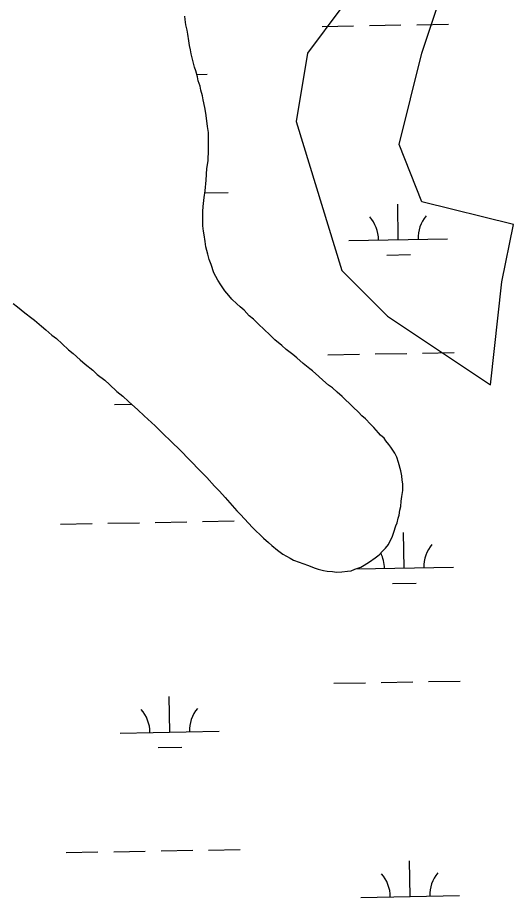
# Model space of a CAD drawing. Extents: x 3914892 to 3953151, y 242587 to 268572.
# Drawn here: x 3945748 to 3946250, y 252552 to 253443 of the extents above; entities that cross this region are included whole.
import ezdxf

# ---------------------------------------------------------------- set-up
doc = ezdxf.new("R2010")
doc.units = 0
for name, color, linetype in [('V-SITE-VEGE', 7, 'Continuous'), ('V-TOPO-SHOR', 7, 'Continuous'), ('V-WETL-SWMP', 7, 'Continuous')]:
    doc.layers.add(name, color=color, linetype=linetype)

msp = doc.modelspace()

# ---------------------------------------------------------------- linework, layer by layer
at = {"layer": 'V-SITE-VEGE'}
msp.add_lwpolyline([(3946157.31, 253407.12), (3946192.06, 253511.39), (3946192.06, 253615.65), (3946122.55, 253696.75), (3946099.38, 253638.82), (3946110.96, 253511.39), (3946076.21, 253453.46), (3946041.45, 253407.12), (3946029.87, 253337.61), (3946076.21, 253187), (3946122.55, 253140.66), (3946226.82, 253071.15), (3946238.4, 253175.41), (3946249.99, 253233.34), (3946157.31, 253256.51), (3946134.14, 253314.44), (3946145.72, 253360.78)], close=True, dxfattribs=at)
at = {"layer": 'V-TOPO-SHOR'}
for points in [[(3945940.15, 253332.8), (3945939.46, 253338.61), (3945938.4, 253346.36), (3945937.31, 253351.79), (3945935.87, 253359.55), (3945935.15, 253363.81), (3945933.29, 253369.64), (3945932.57, 253373.52), (3945930.71, 253378.96), (3945929.99, 253382.84), (3945928.14, 253389.05), (3945927.03, 253392.94), (3945925.18, 253399.54), (3945923.73, 253406.13), (3945923.01, 253410.4), (3945921.9, 253414.67), (3945921.19, 253419.32), (3945920.12, 253426.3), (3945919.4, 253430.18), (3945918.31, 253435.61), (3945917.61, 253441.03), (3945917.27, 253444.52)], [(3946042.55, 252888.08), (3946048.32, 252885.68), (3946052.17, 252884.47), (3946057.57, 252883.24), (3946061.43, 252882.41), (3946066.84, 252881.96), (3946070.7, 252881.52), (3946076.12, 252881.83), (3946081.94, 252882.53), (3946085.81, 252882.86), (3946089.31, 252884.36), (3946095.53, 252886.6), (3946098.65, 252888.49), (3946104.11, 252891.9), (3946109.97, 252896.08), (3946113.88, 252899.12), (3946118.19, 252903.32), (3946120.54, 252905.61), (3946123.3, 252909.44), (3946124.89, 252912.52), (3946127.27, 252916.74), (3946128.88, 252921.75), (3946130.9, 252928.3), (3946132.1, 252931.38), (3946133.33, 252936), (3946134.14, 252939.09), (3946134.98, 252944.11), (3946135.81, 252947.96), (3946136.27, 252953.37), (3946137.1, 252958.01), (3946137.96, 252964.18), (3946138.05, 252970.76), (3946137.32, 252974.64), (3946136.99, 252978.9), (3946135.9, 252983.94), (3946133.69, 252992.48), (3946131.83, 252997.92), (3946129.95, 253001.82), (3946125.78, 253008.06), (3946123.88, 253010.8), (3946120.83, 253014.32), (3946118.93, 253017.05), (3946115.49, 253020.19), (3946113.2, 253022.55), (3946108.64, 253028.02), (3946105.19, 253031.16), (3946100.24, 253036.64), (3946096.41, 253039.79), (3946092.98, 253043.32), (3946087.63, 253048.42), (3946084.19, 253051.95), (3946079.61, 253056.26), (3946076.56, 253059.4), (3946071.58, 253063.72), (3946066.61, 253068.04), (3946062.78, 253070.8), (3946057.05, 253075.9), (3946052.84, 253079.44), (3946046.34, 253085.33), (3946043.66, 253087.3), (3946037.15, 253092.81), (3946030.65, 253098.31), (3946026.44, 253101.85), (3946019.93, 253106.96), (3946015.34, 253110.89), (3946008.46, 253116.79), (3946003.87, 253121.11), (3945997, 253127.77), (3945992.41, 253131.7), (3945986.69, 253137.58), (3945982.48, 253141.12), (3945977.13, 253146.61), (3945973.31, 253150.14), (3945969.87, 253153.28), (3945964.9, 253157.99), (3945961.86, 253161.51), (3945957.66, 253166.21), (3945953.49, 253172.46), (3945950.46, 253177.14), (3945946.69, 253184.54), (3945943.71, 253193.09), (3945941.84, 253198.14), (3945940.37, 253203.58), (3945938.53, 253210.95), (3945937.83, 253216.38), (3945936.76, 253222.97), (3945936.04, 253226.85), (3945935.33, 253232.27), (3945935.38, 253236.14), (3945935.44, 253240.01), (3945935.52, 253246.59), (3945935.59, 253251.62), (3945936.88, 253260.88), (3945937.74, 253267.45), (3945938.66, 253278.27), (3945939.59, 253290.25), (3945940.85, 253297.97), (3945941, 253309.19), (3945941.1, 253316.54), (3945941.23, 253326.59), (3945940.15, 253332.8)], [(3945743.17, 253153.6), (3945747.77, 253150.05), (3945755.04, 253144.15), (3945762.32, 253138.64), (3945765, 253136.67), (3945771.88, 253130.39), (3945776.47, 253126.85), (3945782.59, 253121.35), (3945787.19, 253118.19), (3945792.92, 253112.7), (3945799.41, 253106.42), (3945804.01, 253102.88), (3945811.27, 253096.59), (3945816.24, 253091.88), (3945823.9, 253085.98), (3945828.48, 253081.66), (3945836.14, 253075.76), (3945840.73, 253071.44), (3945848.37, 253064.38), (3945854.5, 253059.65), (3945860.23, 253054.16), (3945869.4, 253045.91), (3945875.9, 253039.64), (3945886.98, 253029.43), (3945893.85, 253022.76), (3945904.16, 253012.57), (3945911.81, 253005.5), (3945922.49, 252994.52), (3945932.8, 252983.94), (3945939.28, 252977.28), (3945947.29, 252968.66), (3945952.25, 252963.56), (3945957.97, 252956.91), (3945965.21, 252949.08), (3945969.78, 252943.6), (3945973.22, 252940.07), (3945977.79, 252934.98), (3945981.23, 252931.46), (3945986.19, 252926.36), (3945988.86, 252923.62), (3945993.83, 252918.91), (3945996.88, 252915.77), (3946001.85, 252911.45), (3946005.29, 252908.31), (3946011.03, 252903.59), (3946016.4, 252899.65), (3946023.69, 252895.68), (3946027.15, 252893.71), (3946032.92, 252891.69), (3946036.77, 252890.09), (3946042.55, 252888.08)]]:
    msp.add_lwpolyline(points, dxfattribs=at)
at = {"layer": 'V-WETL-SWMP'}
for p, q in [((3945917.61, 253441.03), (3945917.27, 253444.52)), ((3945918.31, 253435.61), (3945917.61, 253441.03)), ((3945919.4, 253430.18), (3945918.31, 253435.61)), ((3946056.11, 253434.09), (3946088.1, 253434.67)), ((3946104.1, 253434.95), (3946136.09, 253435.52)), ((3946152.09, 253435.81), (3946184.09, 253436.38)), ((3945920.12, 253426.3), (3945919.4, 253430.18)), ((3945921.19, 253419.32), (3945920.12, 253426.3)), ((3945921.9, 253414.67), (3945921.19, 253419.32)), ((3945923.01, 253410.4), (3945921.9, 253414.67)), ((3945923.72, 253406.13), (3945923.01, 253410.4)), ((3945925.18, 253399.54), (3945923.72, 253406.13)), ((3945927.03, 253392.94), (3945925.18, 253399.54)), ((3945928.14, 253389.05), (3945927.03, 253392.94)), ((3945929.99, 253382.84), (3945928.14, 253389.05)), ((3945929.23, 253385.39), (3945939.89, 253385.58)), ((3945930.71, 253378.96), (3945929.99, 253382.84)), ((3945932.57, 253373.52), (3945930.71, 253378.96)), ((3945933.3, 253369.64), (3945932.57, 253373.52)), ((3945935.15, 253363.81), (3945933.3, 253369.64)), ((3945935.87, 253359.55), (3945935.15, 253363.81)), ((3945937.31, 253351.79), (3945935.87, 253359.55)), ((3945938.4, 253346.36), (3945937.31, 253351.79)), ((3945939.46, 253338.61), (3945938.4, 253346.36)), ((3945940.16, 253332.8), (3945939.46, 253338.61)), ((3945941.23, 253326.59), (3945940.16, 253332.8)), ((3945941.1, 253316.54), (3945941.23, 253326.59)), ((3945941, 253309.19), (3945941.1, 253316.54)), ((3945940.85, 253297.97), (3945941, 253309.19)), ((3945938.66, 253278.27), (3945939.59, 253290.25)), ((3945939.59, 253290.25), (3945940.85, 253297.97)), ((3945937.74, 253267.45), (3945938.66, 253278.27)), ((3945936.88, 253260.88), (3945937.74, 253267.45)), ((3945937.47, 253265.44), (3945961.19, 253265.87)), ((3945935.59, 253251.62), (3945936.88, 253260.88)), ((3946133.39, 253218.2), (3946132.75, 253254.19)), ((3945935.44, 253240.01), (3945935.52, 253246.59)), ((3945935.52, 253246.59), (3945935.59, 253251.62)), ((3945935.33, 253232.27), (3945935.39, 253236.14)), ((3945935.39, 253236.14), (3945935.44, 253240.01)), ((3945936.04, 253226.85), (3945935.33, 253232.27)), ((3945936.76, 253222.97), (3945936.04, 253226.85)), ((3945937.83, 253216.38), (3945936.76, 253222.97)), ((3946083.4, 253217.3), (3946183.38, 253219.09)), ((3945938.53, 253210.96), (3945937.83, 253216.38)), ((3945940.37, 253203.58), (3945938.53, 253210.96)), ((3945941.84, 253198.15), (3945940.37, 253203.58)), ((3946121.67, 253202.56), (3946145.66, 253202.98)), ((3945943.71, 253193.09), (3945941.84, 253198.15)), ((3945946.69, 253184.54), (3945943.71, 253193.09)), ((3945950.46, 253177.14), (3945946.69, 253184.54)), ((3945953.49, 253172.46), (3945950.46, 253177.14)), ((3945957.66, 253166.21), (3945953.49, 253172.46)), ((3945961.86, 253161.51), (3945957.66, 253166.21)), ((3945964.91, 253157.99), (3945961.86, 253161.51)), ((3945969.87, 253153.28), (3945964.91, 253157.99)), ((3945743.17, 253153.6), (3945747.77, 253150.05)), ((3945747.77, 253150.05), (3945755.04, 253144.15)), ((3945973.31, 253150.14), (3945969.87, 253153.28)), ((3945977.13, 253146.61), (3945973.31, 253150.14)), ((3945755.04, 253144.15), (3945762.32, 253138.64)), ((3945762.32, 253138.64), (3945765, 253136.67)), ((3945982.48, 253141.12), (3945977.13, 253146.61)), ((3945986.68, 253137.58), (3945982.48, 253141.12)), ((3945765, 253136.67), (3945771.88, 253130.39)), ((3945771.88, 253130.39), (3945776.47, 253126.85)), ((3945992.41, 253131.7), (3945986.68, 253137.58)), ((3945997, 253127.77), (3945992.41, 253131.7)), ((3945776.47, 253126.85), (3945782.59, 253121.35)), ((3945782.59, 253121.35), (3945787.19, 253118.19)), ((3946003.87, 253121.11), (3945997, 253127.77)), ((3946008.46, 253116.79), (3946003.87, 253121.11)), ((3945787.19, 253118.19), (3945792.92, 253112.7)), ((3945792.92, 253112.7), (3945799.41, 253106.42)), ((3946015.34, 253110.89), (3946008.46, 253116.79)), ((3945799.41, 253106.42), (3945804.01, 253102.88)), ((3945804.01, 253102.88), (3945811.27, 253096.59)), ((3946019.93, 253106.96), (3946015.34, 253110.89)), ((3946026.44, 253101.85), (3946019.93, 253106.96)), ((3946110.05, 253102.33), (3946142.05, 253102.9)), ((3946158.04, 253103.19), (3946190.04, 253103.76)), ((3945811.27, 253096.59), (3945816.24, 253091.88)), ((3946030.65, 253098.31), (3946026.44, 253101.85)), ((3946037.15, 253092.81), (3946030.65, 253098.31)), ((3946062.06, 253101.47), (3946094.05, 253102.04)), ((3945816.24, 253091.88), (3945823.9, 253085.98)), ((3945823.9, 253085.98), (3945828.48, 253081.66)), ((3946043.66, 253087.3), (3946037.15, 253092.81)), ((3946046.34, 253085.33), (3946043.66, 253087.3)), ((3946052.84, 253079.44), (3946046.34, 253085.33)), ((3945828.48, 253081.66), (3945836.14, 253075.76)), ((3945836.14, 253075.76), (3945840.73, 253071.44)), ((3946057.04, 253075.91), (3946052.84, 253079.44)), ((3946062.78, 253070.8), (3946057.04, 253075.91)), ((3945840.73, 253071.44), (3945848.37, 253064.38)), ((3946066.61, 253068.04), (3946062.78, 253070.8)), ((3946071.58, 253063.72), (3946066.61, 253068.04)), ((3945848.37, 253064.38), (3945854.5, 253059.65)), ((3945854.5, 253059.65), (3945860.23, 253054.16)), ((3946076.56, 253059.4), (3946071.58, 253063.72)), ((3946079.61, 253056.26), (3946076.56, 253059.4)), ((3945845.86, 253051.17), (3945863.21, 253051.48)), ((3945860.23, 253054.16), (3945869.4, 253045.91)), ((3946084.19, 253051.95), (3946079.61, 253056.26)), ((3946087.63, 253048.42), (3946084.19, 253051.95)), ((3945869.4, 253045.91), (3945875.9, 253039.64)), ((3946092.98, 253043.32), (3946087.63, 253048.42)), ((3946096.41, 253039.79), (3946092.98, 253043.32)), ((3945875.9, 253039.64), (3945886.98, 253029.43)), ((3946100.24, 253036.64), (3946096.41, 253039.79)), ((3946105.19, 253031.16), (3946100.24, 253036.64)), ((3946108.63, 253028.02), (3946105.19, 253031.16)), ((3945886.98, 253029.43), (3945893.85, 253022.76)), ((3945893.85, 253022.76), (3945904.16, 253012.56)), ((3946113.2, 253022.54), (3946108.63, 253028.02)), ((3946115.49, 253020.19), (3946113.2, 253022.54)), ((3946118.93, 253017.05), (3946115.49, 253020.19)), ((3946120.83, 253014.32), (3946118.93, 253017.05)), ((3946123.88, 253010.8), (3946120.83, 253014.32)), ((3945904.16, 253012.56), (3945911.81, 253005.5)), ((3945911.81, 253005.5), (3945922.49, 252994.52)), ((3946125.78, 253008.06), (3946123.88, 253010.8)), ((3946129.95, 253001.82), (3946125.78, 253008.06)), ((3946131.83, 252997.92), (3946129.95, 253001.82)), ((3946133.69, 252992.48), (3946131.83, 252997.92)), ((3945922.49, 252994.52), (3945932.79, 252983.94)), ((3946135.9, 252983.94), (3946133.69, 252992.48)), ((3945932.79, 252983.94), (3945939.28, 252977.28)), ((3946136.99, 252978.9), (3946135.9, 252983.94)), ((3946137.32, 252974.64), (3946136.99, 252978.9)), ((3945939.28, 252977.28), (3945947.29, 252968.66)), ((3945947.29, 252968.66), (3945952.25, 252963.57)), ((3946138.05, 252970.76), (3946137.32, 252974.64)), ((3946137.96, 252964.18), (3946138.05, 252970.76)), ((3945952.25, 252963.57), (3945957.97, 252956.91)), ((3946137.1, 252958.01), (3946137.96, 252964.18)), ((3945957.97, 252956.91), (3945965.21, 252949.08)), ((3946135.81, 252947.96), (3946136.27, 252953.37)), ((3946136.27, 252953.37), (3946137.1, 252958.01)), ((3945965.21, 252949.08), (3945969.78, 252943.6)), ((3945969.78, 252943.6), (3945973.22, 252940.07)), ((3946134.14, 252939.09), (3946134.98, 252944.11)), ((3946134.98, 252944.11), (3946135.81, 252947.96)), ((3945935.15, 252932.67), (3945967.14, 252933.25)), ((3945973.22, 252940.07), (3945977.79, 252934.98)), ((3945977.79, 252934.98), (3945981.23, 252931.46)), ((3946132.1, 252931.38), (3946133.33, 252936)), ((3946133.33, 252936), (3946134.14, 252939.09)), ((3945791.17, 252930.1), (3945823.17, 252930.67)), ((3945839.17, 252930.96), (3945871.16, 252931.53)), ((3945887.16, 252931.81), (3945919.15, 252932.39)), ((3945981.23, 252931.46), (3945986.19, 252926.36)), ((3945986.19, 252926.36), (3945988.86, 252923.62)), ((3946128.88, 252921.75), (3946130.9, 252928.3)), ((3946130.9, 252928.3), (3946132.1, 252931.38)), ((3945988.86, 252923.62), (3945993.83, 252918.91)), ((3945993.83, 252918.91), (3945996.88, 252915.77)), ((3945996.88, 252915.77), (3946001.85, 252911.45)), ((3946124.89, 252912.52), (3946127.27, 252916.74)), ((3946127.27, 252916.74), (3946128.88, 252921.75)), ((3946139.34, 252885.58), (3946138.7, 252921.57)), ((3946001.85, 252911.45), (3946005.29, 252908.31)), ((3946005.29, 252908.31), (3946011.03, 252903.59)), ((3946120.54, 252905.61), (3946123.3, 252909.44)), ((3946123.3, 252909.44), (3946124.89, 252912.52)), ((3946011.03, 252903.59), (3946016.4, 252899.65)), ((3946016.4, 252899.65), (3946023.69, 252895.68)), ((3946109.97, 252896.08), (3946113.88, 252899.12)), ((3946113.88, 252899.12), (3946118.19, 252903.32)), ((3946118.19, 252903.32), (3946120.54, 252905.61)), ((3946023.69, 252895.68), (3946027.15, 252893.7)), ((3946027.15, 252893.7), (3946032.92, 252891.69)), ((3946032.92, 252891.69), (3946036.77, 252890.09)), ((3946036.77, 252890.09), (3946042.55, 252888.08)), ((3946095.53, 252886.6), (3946098.65, 252888.49)), ((3946098.65, 252888.49), (3946104.11, 252891.9)), ((3946104.11, 252891.9), (3946109.97, 252896.08)), ((3946042.55, 252888.08), (3946048.32, 252885.68)), ((3946048.32, 252885.68), (3946052.17, 252884.47)), ((3946052.17, 252884.47), (3946057.57, 252883.24)), ((3946057.57, 252883.24), (3946061.43, 252882.42)), ((3946061.43, 252882.42), (3946066.84, 252881.96)), ((3946066.84, 252881.96), (3946070.7, 252881.52)), ((3946070.7, 252881.52), (3946076.12, 252881.83)), ((3946076.12, 252881.83), (3946081.93, 252882.53)), ((3946081.93, 252882.53), (3946085.81, 252882.86)), ((3946085.81, 252882.86), (3946089.31, 252884.36)), ((3946089.31, 252884.36), (3946095.53, 252886.6)), ((3946090.24, 252884.7), (3946189.33, 252886.47)), ((3946127.62, 252869.93), (3946151.62, 252870.36)), ((3946068.01, 252768.85), (3946100, 252769.42)), ((3946116, 252769.71), (3946148, 252770.28)), ((3946163.99, 252770.57), (3946195.99, 252771.14)), ((3945901.8, 252719.44), (3945901.16, 252755.43)), ((3945851.81, 252718.54), (3945951.8, 252720.33)), ((3945890.08, 252703.8), (3945914.08, 252704.22)), ((3945797.12, 252597.48), (3945829.12, 252598.05)), ((3945845.12, 252598.33), (3945877.11, 252598.91)), ((3945893.11, 252599.19), (3945925.1, 252599.77)), ((3945941.1, 252600.05), (3945973.1, 252600.62)), ((3946145.29, 252552.95), (3946144.65, 252588.95)), ((3946095.3, 252552.06), (3946195.28, 252553.85))]:
    msp.add_line(p, q, dxfattribs=at)
for centre, start, end in [((3946078.15, 253217.68), 0.25318, 41.79684), ((3946188.62, 253219.66), 140.25318, 181.79684), ((3946194.57, 252887.04), 140.25318, 181.79684), ((3946084.1, 252885.06), 0.25318, 26.56248), ((3945846.56, 252718.93), 0.25318, 41.79684), ((3945957.03, 252720.9), 140.25318, 181.79684), ((3946200.52, 252554.42), 140.25318, 181.79684), ((3946090.05, 252552.44), 0.25318, 41.79684)]:
    msp.add_arc(centre, 35.25, start, end, dxfattribs=at)

doc.saveas('drawing.dxf')
